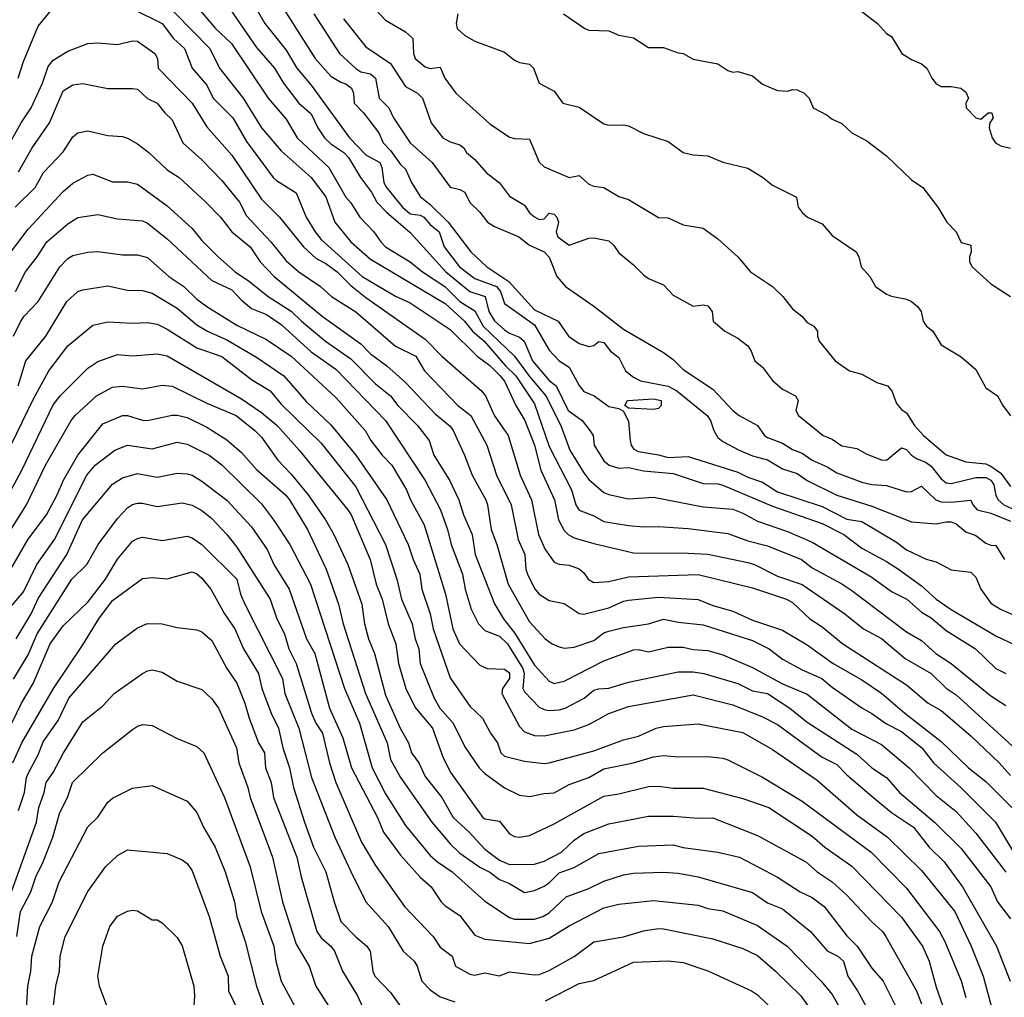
# Model space of a CAD drawing. Header units: metres. Extents: x -46681 to -43747, y -240911 to -237677.
# Tile 388 of 656: x -44059 to -43960, y -240759 to -240660. Entities that reach past the tile are written whole.
import ezdxf

# ---------------------------------------------------------------- set-up
doc = ezdxf.new("R2010")
doc.units = ezdxf.units.M
doc.layers.add('CONTOUR_INDEX', color=1, linetype='Continuous')
doc.layers.add('CONTOUR_INTER', color=3, linetype='Continuous')

msp = doc.modelspace()

# ---------------------------------------------------------------- linework, layer by layer
at = {"layer": 'CONTOUR_INDEX'}
for points, elevation in [([(-44041.847, -240658.52), (-44039.72, -240661.02), (-44038.126, -240662.52), (-44034.407, -240668.02), (-44032.595, -240670.157), (-44031.482, -240672.02), (-44028.298, -240675.02), (-44026.595, -240678.024), (-44026.095, -240678.594), (-44025.194, -240680.02), (-44023.766, -240681.52), (-44023.075, -240682.52), (-44022.588, -240683.02), (-44020.103, -240684.52), (-44018.86, -240685.52), (-44016.629, -240687.02), (-44015.095, -240688.533), (-44013.595, -240689.463), (-44012.741, -240691.02), (-44009.595, -240694.049), (-44008.095, -240696.09), (-44006.444, -240698.02), (-44004.942, -240701.02), (-44004.011, -240703.52), (-44002.595, -240705.808), (-44002.095, -240706.458), (-44000.595, -240707.763), (-44000.095, -240707.987), (-43998.095, -240708.422), (-43995.595, -240708.249), (-43990.595, -240709.211), (-43987.595, -240709.465), (-43986.595, -240709.847), (-43985.095, -240710.659), (-43982.095, -240711.709), (-43979.595, -240712.778), (-43973.595, -240716.303), (-43971.595, -240717.765), (-43970.047, -240718.52), (-43968.595, -240719.826), (-43967.595, -240720.397), (-43966.095, -240721.673), (-43963.147, -240723.52), (-43961.095, -240725.521), (-43960.095, -240726.008)], 90), ([(-44026.82, -240660.02), (-44024.595, -240662.841), (-44022.107, -240664.52), (-44020.595, -240666.855), (-44019.379, -240667.52), (-44018.872, -240668.02), (-44018, -240670.52), (-44016.826, -240672.02), (-44016.095, -240672.444), (-44015.095, -240672.735), (-44014.694, -240673.02), (-44014.424, -240673.52), (-44013.595, -240674.215), (-44012.446, -240675.52), (-44011.095, -240676.575), (-44010.095, -240677.915), (-44008.595, -240678.81), (-44008.095, -240679.585), (-44007.595, -240680), (-44007.095, -240680.255), (-44006.595, -240680.206), (-44006.095, -240679.624), (-44005.595, -240679.736), (-44005.332, -240680.02), (-44005.148, -240680.52), (-44005.399, -240681.52), (-44005.216, -240682.02), (-44004.095, -240682.838), (-44002.095, -240682.136), (-44001.595, -240682.123), (-44000.095, -240682.419), (-43999.595, -240682.869), (-43999.095, -240683.626), (-43997.595, -240684.844), (-43996.595, -240685.84), (-43996.095, -240686.212), (-43994.595, -240686.831), (-43993.595, -240687.89), (-43991.595, -240689.003), (-43990.595, -240688.871), (-43990.095, -240688.952), (-43989.685, -240689.52), (-43989.578, -240690.52), (-43988.407, -240691.52), (-43987.095, -240692.213), (-43986.095, -240693.003), (-43985.74, -240693.52), (-43985.379, -240694.52), (-43984.595, -240695.151), (-43983.595, -240696.484), (-43982.595, -240697.353), (-43981.291, -240698.02), (-43980.999, -240698.52), (-43981.247, -240699.52), (-43980.97, -240700.02), (-43978.491, -240702.02), (-43977.595, -240702.417), (-43976.595, -240703.089), (-43975.095, -240703.348), (-43974.095, -240703.908), (-43972.595, -240704.501), (-43972.095, -240704.503), (-43970.595, -240703.289), (-43970.095, -240703.444), (-43969.585, -240704.02), (-43969.095, -240704.36), (-43968.095, -240704.752), (-43967.595, -240705.11), (-43966.595, -240706.396), (-43966.095, -240706.818), (-43965.595, -240706.885), (-43963.095, -240706.269), (-43962.095, -240706.263), (-43961.595, -240706.527), (-43961.281, -240707.02), (-43961.095, -240708.088), (-43960.843, -240708.52), (-43960.286, -240709.02), (-43958.106, -240710.02)], 85), ([(-44059.909, -240679.02), (-44057.89, -240677.02), (-44057.05, -240675.52), (-44055.095, -240673.437), (-44054.095, -240671.931), (-44053.595, -240671.541), (-44052.595, -240671.332), (-44050.595, -240671.795), (-44049.095, -240671.879), (-44048.595, -240672.054), (-44047.595, -240672.623), (-44046.452, -240673.52), (-44044.595, -240675.267), (-44043.398, -240676.02), (-44040.693, -240678.52), (-44039.234, -240680.02), (-44038.095, -240681.503), (-44036.241, -240683.02), (-44035.218, -240684.52), (-44033.833, -240686.02), (-44028.99, -240690.02), (-44025.095, -240692.786), (-44024.095, -240693.792), (-44022.462, -240695.02), (-44020.595, -240696.706), (-44017.595, -240699.843), (-44016.095, -240701.106), (-44015.781, -240701.52), (-44014.618, -240704.02), (-44013.852, -240706.02), (-44012.494, -240708.52), (-44012.31, -240709.02), (-44011.934, -240711.52), (-44011.365, -240713.02), (-44010.23, -240717.02), (-44008.095, -240720.798), (-44006.512, -240722.52), (-44005.81, -240723.02), (-44005.095, -240723.339), (-44004.595, -240723.454), (-44003.595, -240723.38), (-44001.595, -240722.702), (-44000.595, -240721.933), (-44000.095, -240721.75), (-43998.595, -240721.374), (-43996.095, -240721.02), (-43994.595, -240720.531), (-43993.095, -240720.839), (-43990.595, -240721.111), (-43985.595, -240722.69), (-43983.916, -240723.52), (-43982.595, -240724.561), (-43980.595, -240725.644), (-43978.619, -240726.52), (-43977.595, -240727.412), (-43974.595, -240729.495), (-43973.595, -240730.04), (-43972.095, -240731.101), (-43970.595, -240731.858), (-43968.55, -240733.52), (-43967.362, -240735.02), (-43964.595, -240737.536), (-43961.134, -240741.02), (-43959.013, -240744.52)], 95), ([(-44060.813, -240704.02), (-44058.095, -240698.406), (-44056.514, -240695.52), (-44054.595, -240692.987), (-44052.095, -240690.914), (-44050.595, -240690.56), (-44048.095, -240690.718), (-44046.595, -240690.644), (-44045.595, -240690.814), (-44044.595, -240691.311), (-44041.595, -240693.212), (-44039.095, -240694.061), (-44036.095, -240696.392), (-44034.224, -240697.52), (-44033.095, -240698.866), (-44029.095, -240702.802), (-44025.595, -240707.201), (-44022.601, -240713.02), (-44021.44, -240716.52), (-44020.969, -240718.52), (-44019.909, -240721.02), (-44019.597, -240722.52), (-44019.237, -240723.52), (-44019.087, -240725.02), (-44017.692, -240728.52), (-44017.12, -240729.52), (-44015.78, -240731.02), (-44014.595, -240733.427), (-44013.147, -240735.52), (-44012.595, -240736.1), (-44010.595, -240737.548), (-44009.095, -240738.274), (-44008.095, -240738.426), (-44006.595, -240738.121), (-44005.595, -240738.055), (-44004.095, -240737.193), (-44002.089, -240736.52), (-44000.595, -240735.629), (-43997.595, -240735.038), (-43995.595, -240734.437), (-43994.595, -240734.286), (-43993.095, -240734.422), (-43990.095, -240734.395), (-43988.595, -240734.56), (-43988.095, -240734.725), (-43984.595, -240736.459), (-43980.595, -240738.902), (-43973.661, -240744.02), (-43970.095, -240747.665), (-43966.773, -240752.02), (-43966.226, -240753.02), (-43964.595, -240757.002), (-43964.095, -240758.679)], 100), ([(-44059.823, -240722.52), (-44058.309, -240720.02), (-44057.595, -240718.461), (-44054.714, -240714.02), (-44053.124, -240710.52), (-44050.095, -240706.941), (-44049.095, -240706.293), (-44047.595, -240705.866), (-44045.595, -240706.235), (-44043.595, -240705.834), (-44042.595, -240705.887), (-44042.095, -240706.041), (-44041.095, -240706.626), (-44038.595, -240708.544), (-44036.095, -240711.249), (-44034.535, -240713.52), (-44033.836, -240715.02), (-44032.302, -240717.52), (-44030.562, -240722.52), (-44029.727, -240724.02), (-44028.241, -240729.52), (-44026.889, -240732.52), (-44026.013, -240735.52), (-44023.415, -240740.52), (-44022.79, -240742.02), (-44021.095, -240744.33), (-44019.095, -240746.544), (-44018.009, -240747.52), (-44016.988, -240749.02), (-44016.595, -240749.452), (-44015.095, -240750.412), (-44013.595, -240752.395), (-44012.595, -240752.782), (-44008.095, -240753.247), (-44006.095, -240752.689), (-44004.095, -240751.443), (-44000.595, -240749.653), (-43999.095, -240749.268), (-43995.595, -240748.893), (-43991.095, -240749.379), (-43990.095, -240749.692), (-43988.595, -240749.949), (-43985.095, -240751.432), (-43982.102, -240753.52), (-43978.702, -240757.02), (-43977.595, -240758.361), (-43975.242, -240762.52)], 105), ([(-44061.376, -240751.02), (-44057.782, -240741.02), (-44057.534, -240739.52), (-44056.989, -240738.02), (-44056.798, -240737.02), (-44056.095, -240736.013), (-44055.095, -240734.081), (-44053.095, -240730.88), (-44051.095, -240729.292), (-44049.952, -240728.02), (-44047.095, -240726.034), (-44046.595, -240725.736), (-44046.095, -240725.657), (-44045.095, -240725.87), (-44043.595, -240726.807), (-44041.095, -240727.639), (-44040.095, -240728.56), (-44039.415, -240729.52), (-44037.623, -240733.52), (-44037.376, -240735.02), (-44036.475, -240737.52), (-44036.248, -240738.52), (-44033.989, -240744.52), (-44032.987, -240749.02), (-44031.595, -240753.29), (-44030.291, -240755.52), (-44029.605, -240757.52), (-44026.753, -240762.02)], 110)]:
    msp.add_lwpolyline(points, dxfattribs=dict(at, elevation=elevation))
at = {"layer": 'CONTOUR_INTER'}
for points, elevation in [([(-44034.095, -240657.077), (-44029.682, -240664.02), (-44028.095, -240665.804), (-44027.095, -240666.411), (-44026.595, -240666.578), (-44026.029, -240667.02), (-44025.832, -240667.52), (-44025.747, -240668.52), (-44024.802, -240669.52), (-44023.257, -240671.52), (-44022.832, -240672.52), (-44022.095, -240673.292), (-44021.095, -240674.727), (-44020.595, -240675.181), (-44019.991, -240676.52), (-44019.095, -240677.949), (-44018.095, -240678.747), (-44016.282, -240680.52), (-44013.996, -240683.52), (-44012.374, -240685.02), (-44010.173, -240686.52), (-44007.595, -240689.377), (-44005.188, -240690.52), (-44004.165, -240692.02), (-44003.095, -240692.751), (-44002.095, -240693.067), (-44001.595, -240692.95), (-44001.095, -240692.554), (-44000.595, -240692.673), (-43999.908, -240693.52), (-43999.095, -240694.178), (-43998.393, -240695.52), (-43997.595, -240696.149), (-43996.891, -240696.52), (-43994.095, -240697.053), (-43993.243, -240697.52), (-43990.192, -240700.02), (-43989.828, -240700.52), (-43989.491, -240701.52), (-43989.095, -240702.237), (-43988.595, -240702.646), (-43986.939, -240703.52), (-43985.595, -240704.095), (-43984.095, -240704.5), (-43982.595, -240705.388), (-43981.095, -240705.857), (-43980.095, -240706.584), (-43977.095, -240708.059), (-43973.595, -240709.15), (-43969.595, -240710.72), (-43967.095, -240710.925), (-43966.095, -240710.726), (-43965.595, -240710.747), (-43965.095, -240710.947), (-43964.095, -240711.747), (-43963.095, -240712.103), (-43962.095, -240712.882), (-43961.595, -240713.095), (-43961.095, -240713.124), (-43960.212, -240714.52)], 87), ([(-44059.621, -240666.02), (-44059.095, -240664.335), (-44057.595, -240660.77), (-44055.595, -240658.313)], 92), ([(-44045.595, -240657.588), (-44040.312, -240663.02), (-44039.323, -240665.02), (-44036.947, -240668.02), (-44035.089, -240671.02), (-44033.095, -240673.341), (-44030.095, -240676.024), (-44028.595, -240677.976), (-44027.694, -240680.52), (-44026.094, -240682.52), (-44024.095, -240684.248), (-44016.595, -240688.724), (-44014.632, -240690.52), (-44013.824, -240691.52), (-44012.64, -240692.52), (-44010.495, -240695.02), (-44009.452, -240696.02), (-44007.595, -240698.835), (-44006.095, -240703.146), (-44003.841, -240707.52), (-44003.422, -240709.02), (-44003.095, -240709.554), (-44001.595, -240710.118), (-44000.595, -240710.694), (-43998.095, -240711.091), (-43996.595, -240711.254), (-43995.095, -240711.217), (-43992.095, -240711.401), (-43988.095, -240711.896), (-43986.095, -240712.657), (-43984.095, -240713.157), (-43980.686, -240714.52), (-43979.595, -240715.36), (-43976.595, -240716.976), (-43975.595, -240717.667), (-43970.095, -240721.822), (-43968.595, -240722.684), (-43967.123, -240724.02), (-43965.595, -240725.008), (-43961.595, -240728.281), (-43960.095, -240729.23)], 91), ([(-44024.595, -240658.028), (-44022.595, -240660.178), (-44020.595, -240661.338), (-44019.852, -240662.02), (-44019.771, -240663.52), (-44019.595, -240664.026), (-44018.595, -240664.881), (-44018.095, -240665.039), (-44017.095, -240664.92), (-44016.632, -240666.02), (-44015.517, -240667.52), (-44012.095, -240670.604), (-44010.095, -240671.953), (-44009.595, -240672.089), (-44008.095, -240672.167), (-44007.095, -240674.482), (-44006.595, -240674.957), (-44004.095, -240676.02), (-44003.095, -240675.834), (-44002.095, -240676.69), (-44001.595, -240676.891), (-44000.595, -240677.042), (-43999.095, -240677.934), (-43998.095, -240678.258), (-43995.095, -240680.068), (-43994.095, -240680.095), (-43992.595, -240680.803), (-43990.595, -240681.133), (-43989.095, -240682.207), (-43987.086, -240684.02), (-43985.8, -240685.52), (-43983.595, -240687.016), (-43982.562, -240688.02), (-43981.595, -240689.258), (-43980.628, -240690.02), (-43980.095, -240690.657), (-43979.428, -240691.02), (-43979.057, -240691.52), (-43979.073, -240692.02), (-43978.893, -240692.52), (-43977.285, -240694.52), (-43975.825, -240695.52), (-43974.595, -240695.85), (-43973.095, -240696.676), (-43971.995, -240697.02), (-43971.584, -240697.52), (-43971.095, -240698.804), (-43970.595, -240699.403), (-43970.095, -240699.744), (-43969.274, -240701.02), (-43968.378, -240702.02), (-43966.095, -240703.987), (-43964.095, -240704.694), (-43962.095, -240704.904), (-43961.595, -240705.117), (-43960.595, -240705.842), (-43959.595, -240707.167)], 84), ([(-44048.095, -240659.02), (-44045.094, -240660.52), (-44043.958, -240662.02), (-44042.86, -240663.02), (-44042.076, -240665.02), (-44040.595, -240666.719), (-44039.963, -240668.02), (-44037.974, -240670.02), (-44036.595, -240672.394), (-44033.901, -240676.02), (-44033.595, -240676.337), (-44031.595, -240677.562), (-44030.58, -240680.02), (-44029.689, -240681.52), (-44029.095, -240682.264), (-44024.947, -240686.02), (-44021.595, -240687.981), (-44020.095, -240688.668), (-44016.095, -240691.349), (-44013.367, -240694.02), (-44012.095, -240694.988), (-44011.026, -240696.02), (-44010.595, -240696.572), (-44009.469, -240699.02), (-44008.549, -240700.52), (-44007.576, -240703.02), (-44006.945, -240705.52), (-44005.552, -240708.52), (-44005.153, -240710.52), (-44004.595, -240711.603), (-44004.202, -240712.02), (-44003.595, -240712.334), (-44001.595, -240712.932), (-43997.595, -240713.871), (-43992.095, -240713.879), (-43990.095, -240714.009), (-43986.095, -240714.82), (-43985.407, -240715.02), (-43983.095, -240716.199), (-43980.595, -240717.057), (-43976.298, -240720.02), (-43974.427, -240721.52), (-43972.595, -240722.508), (-43970.217, -240724.52), (-43967.611, -240726.02), (-43966.095, -240727.494), (-43965.095, -240728.172), (-43958.675, -240734.02)], 92), ([(-44038.292, -240659.02), (-44035.595, -240662.91), (-44033.797, -240665.02), (-44032.877, -240666.52), (-44031.33, -240668.52), (-44030.095, -240669.597), (-44029.424, -240671.02), (-44028.734, -240672.02), (-44028.095, -240672.65), (-44026.787, -240673.52), (-44026.329, -240674.02), (-44025.123, -240676.02), (-44024.002, -240677.52), (-44023.465, -240678.52), (-44022.491, -240679.52), (-44020.095, -240681.581), (-44016.511, -240685.52), (-44014.095, -240687.513), (-44012.567, -240688.02), (-44012.175, -240689.52), (-44011.595, -240690.458), (-44010.595, -240691.389), (-44010.095, -240691.728), (-44009.095, -240692.123), (-44008.62, -240692.52), (-44007.768, -240694.52), (-44006.095, -240696.487), (-44005.388, -240697.02), (-44004.173, -240699.52), (-44002.771, -240700.52), (-44002.002, -240701.52), (-44001.678, -240702.02), (-44001.579, -240703.02), (-44000.595, -240704.592), (-44000.052, -240705.02), (-43999.095, -240705.334), (-43998.095, -240705.244), (-43996.595, -240705.585), (-43993.595, -240705.855), (-43990.595, -240706.856), (-43989.095, -240706.897), (-43988.595, -240707.043), (-43983.595, -240709.169), (-43978.595, -240710.895), (-43976.414, -240712.02), (-43974.595, -240713.399), (-43972.095, -240714.731), (-43970.908, -240715.52), (-43968.595, -240717.175), (-43967.1, -240718.52), (-43965.595, -240719.586), (-43961.095, -240722.219), (-43959.095, -240723.154)], 89), ([(-44035.893, -240658.52), (-44034.759, -240660.52), (-44032.595, -240663.202), (-44031.534, -240665.02), (-44030.095, -240666.734), (-44026.219, -240672.02), (-44024.595, -240673.726), (-44023.163, -240674.52), (-44022.959, -240675.02), (-44022.748, -240676.52), (-44022.481, -240677.02), (-44020.867, -240679.02), (-44020.095, -240679.684), (-44019.095, -240679.819), (-44018.725, -240680.02), (-44018.095, -240680.765), (-44017.178, -240681.52), (-44016.691, -240683.02), (-44015.145, -240685.02), (-44013.595, -240686.201), (-44011.407, -240687.02), (-44011.002, -240687.52), (-44010.595, -240688.735), (-44007.595, -240690.865), (-44006.095, -240693.438), (-44005.095, -240694.498), (-44004.095, -240695.143), (-44003.095, -240696.978), (-44002.595, -240697.59), (-44001.576, -240698.02), (-44000.095, -240699.095), (-43999.095, -240699.32), (-43998.595, -240699.585), (-43998.095, -240700.615), (-43997.948, -240702.52), (-43997.833, -240703.02), (-43997.595, -240703.37), (-43997.095, -240703.658), (-43995.095, -240703.965), (-43994.095, -240704.254), (-43992.095, -240704.15), (-43987.095, -240705.733), (-43986.095, -240706.216), (-43984.595, -240706.724), (-43983.095, -240707.716), (-43978.595, -240709.179), (-43976.095, -240710.471), (-43974.595, -240710.708), (-43971.095, -240712.792), (-43970.095, -240713.556), (-43968.095, -240714.498), (-43967.095, -240714.756), (-43965.595, -240715.585), (-43963.595, -240715.809), (-43963.095, -240716.311), (-43962.611, -240717.52), (-43961.595, -240718.921), (-43960.621, -240719.52), (-43959.095, -240720.211)], 88), ([(-43974.595, -240659.294), (-43973.011, -240660.52), (-43972.116, -240661.52), (-43971.595, -240661.823), (-43970.568, -240663.52), (-43969.595, -240664.136), (-43968.595, -240664.586), (-43968.055, -240665.02), (-43967.541, -240666.02), (-43967.095, -240666.589), (-43966.595, -240666.863), (-43965.595, -240666.848), (-43964.601, -240667.02), (-43964.095, -240667.423), (-43963.836, -240668.02), (-43964.103, -240668.52), (-43964.081, -240669.02), (-43963.095, -240670.02), (-43962.595, -240670.143), (-43961.853, -240669.52), (-43961.484, -240669.52), (-43961.359, -240670.02), (-43961.692, -240670.52), (-43961.756, -240671.02), (-43961.449, -240672.02), (-43961.119, -240672.52), (-43960.595, -240672.849), (-43959.595, -240673.082)], 81), ([(-44029.824, -240659.52), (-44027.219, -240663.52), (-44025.595, -240665.043), (-44025.095, -240665.378), (-44024.095, -240665.567), (-44023.616, -240666.02), (-44023.24, -240668.02), (-44022.262, -240669.02), (-44021.795, -240670.02), (-44020.117, -240672.52), (-44017.908, -240674.52), (-44016.095, -240677.006), (-44015.095, -240677.248), (-44014.605, -240677.52), (-44014.095, -240678.548), (-44013.095, -240679.524), (-44012.314, -240680.52), (-44011.595, -240680.974), (-44009.174, -240682.02), (-44008.095, -240682.86), (-44006.595, -240683.534), (-44006.095, -240684.054), (-44005.337, -240686.02), (-44004.451, -240687.02), (-44001.595, -240688.986), (-43998.595, -240691.305), (-43994.595, -240693.67), (-43993.595, -240694.37), (-43992.595, -240695.387), (-43989.595, -240697.355), (-43987.595, -240699.528), (-43986.942, -240700.02), (-43985.106, -240701.02), (-43984.394, -240702.02), (-43984.095, -240702.242), (-43982.595, -240702.797), (-43981.595, -240703.457), (-43980.595, -240703.826), (-43979.595, -240704.526), (-43978.095, -240705.2), (-43977.095, -240705.803), (-43974.595, -240706.735), (-43973.595, -240706.958), (-43972.095, -240707.056), (-43970.095, -240707.722), (-43969.595, -240707.678), (-43968.595, -240707.129), (-43967.122, -240708.52), (-43966.595, -240708.718), (-43965.595, -240708.751), (-43963.595, -240708.564), (-43963.416, -240709.02), (-43962.971, -240709.52), (-43961.595, -240709.859), (-43959.595, -240710.675)], 86), ([(-44015.309, -240659.52), (-44015.468, -240660.52), (-44015.359, -240661.02), (-44014.595, -240661.703), (-44013.595, -240662.291), (-44010.595, -240663.379), (-44009.595, -240664.187), (-44009.095, -240664.425), (-44008.095, -240664.604), (-44007.686, -240665.02), (-44007.095, -240666.528), (-44005.595, -240667.32), (-44004.722, -240668.52), (-44003.095, -240668.929), (-44000.595, -240670.61), (-44000.095, -240670.757), (-43998.595, -240670.709), (-43998.095, -240670.824), (-43996.595, -240671.583), (-43994.095, -240672.407), (-43992.595, -240673.502), (-43991.595, -240673.731), (-43990.095, -240673.846), (-43988.595, -240674.486), (-43986.095, -240675.076), (-43984.595, -240675.996), (-43983.595, -240676.784), (-43981.166, -240678.02), (-43980.998, -240679.02), (-43980.595, -240679.557), (-43980.057, -240680.02), (-43978.595, -240680.701), (-43977.595, -240681.857), (-43975.17, -240683.52), (-43974.89, -240684.02), (-43974.651, -240685.02), (-43973.782, -240686.02), (-43973.216, -240687.02), (-43972.095, -240687.781), (-43971.595, -240687.994), (-43970.095, -240688.288), (-43969.574, -240688.52), (-43968.987, -240689.02), (-43968.61, -240689.52), (-43968.414, -240690.52), (-43968.071, -240691.02), (-43967.452, -240691.52), (-43966.595, -240692.907), (-43964.595, -240694.1), (-43963.095, -240695.375), (-43962.095, -240697.236), (-43960.905, -240698.02), (-43960.386, -240699.02), (-43959.595, -240700.04)], 83), ([(-44004.651, -240659.52), (-44002.522, -240661.02), (-44002.095, -240661.186), (-44000.095, -240661.235), (-43999.095, -240661.697), (-43997.595, -240661.962), (-43996.095, -240662.937), (-43994.595, -240662.907), (-43993.095, -240663.467), (-43992.595, -240663.513), (-43991.595, -240664.107), (-43989.095, -240664.574), (-43988.095, -240665.254), (-43987.595, -240665.4), (-43987.095, -240665.329), (-43985.595, -240665.774), (-43984.595, -240666.632), (-43983.095, -240667.268), (-43982.095, -240667.323), (-43981.595, -240667.145), (-43981.095, -240667.188), (-43980.406, -240667.52), (-43979.904, -240668.02), (-43979.494, -240669.02), (-43978.095, -240669.75), (-43977.595, -240670.143), (-43976.595, -240670.567), (-43975.595, -240671.529), (-43974.095, -240672.328), (-43972.095, -240673.835), (-43969.595, -240676.252), (-43968.428, -240677.02), (-43966.918, -240679.02), (-43966.036, -240680.52), (-43965.079, -240681.52), (-43964.595, -240682.572), (-43963.595, -240682.845), (-43963.557, -240683.52), (-43963.747, -240684.02), (-43963.742, -240684.52), (-43963.474, -240685.02), (-43961.595, -240686.742), (-43959.596, -240688.02)], 82), ([(-44061.278, -240674.02), (-44059.319, -240670.52), (-44058.315, -240669.02), (-44057.148, -240666.52), (-44056.595, -240664.851), (-44056.095, -240664.189), (-44054.595, -240663.305), (-44052.595, -240662.509), (-44051.595, -240662.438), (-44049.595, -240662.607), (-44048.095, -240662.248), (-44047.595, -240662.277), (-44045.843, -240663.52), (-44045.588, -240664.02), (-44045.507, -240665.02), (-44042.081, -240668.52), (-44040.595, -240670.91), (-44038.095, -240673.761), (-44035.095, -240678.211), (-44033.275, -240680.02), (-44030.872, -240683.02), (-44029.595, -240684.195), (-44028.595, -240684.704), (-44027.455, -240685.52), (-44026.095, -240686.9), (-44024.595, -240688.114), (-44018.595, -240692.332), (-44016.934, -240694.02), (-44012.914, -240697.52), (-44012.53, -240698.02), (-44011.595, -240700.035), (-44010.231, -240702.02), (-44009.039, -240706.02), (-44007.87, -240708.52), (-44007.192, -240712.02), (-44006.507, -240713.52), (-44005.595, -240714.809), (-44005.095, -240715.015), (-44004.095, -240715.098), (-44003.095, -240715.46), (-44002.595, -240715.866), (-44002.157, -240716.52), (-44001.595, -240716.864), (-44000.095, -240716.759), (-43998.095, -240716.283), (-43991.095, -240716.026), (-43985.595, -240717.383), (-43982.184, -240718.52), (-43981.595, -240718.862), (-43979.819, -240720.52), (-43978.595, -240721.311), (-43976.504, -240723.02), (-43970.095, -240727.148), (-43967.913, -240729.02), (-43966.595, -240729.758), (-43963.595, -240732.316), (-43960.764, -240735.02), (-43959.595, -240736.3)], 93), ([(-44059.595, -240675.459), (-44058.214, -240673.02), (-44056.467, -240670.52), (-44055.095, -240667.281), (-44054.095, -240666.688), (-44053.095, -240666.543), (-44050.595, -240667.04), (-44048.095, -240667.041), (-44047.595, -240667.139), (-44046.595, -240668.059), (-44045.592, -240668.52), (-44044.831, -240669.52), (-44044.095, -240670.224), (-44043.012, -240672.52), (-44041.095, -240674.255), (-44039.095, -240676.314), (-44037.318, -240678.52), (-44036.595, -240679.89), (-44034.146, -240682.52), (-44032.595, -240684.434), (-44031.345, -240685.52), (-44029.157, -240687.02), (-44028.028, -240688.02), (-44025.595, -240689.574), (-44021.595, -240693.025), (-44019.53, -240694.02), (-44018.669, -240695.52), (-44015.292, -240699.02), (-44013.986, -240700.02), (-44012.388, -240703.02), (-44011.425, -240706.02), (-44009.919, -240709.02), (-44009.21, -240712.52), (-44008.538, -240714.02), (-44008.439, -240715.52), (-44008.284, -240716.02), (-44007.595, -240717.464), (-44007.095, -240718.035), (-44006.095, -240718.65), (-44004.595, -240718.966), (-44003.095, -240719.963), (-44002.595, -240720.033), (-44000.095, -240719.402), (-43998.595, -240718.74), (-43998.095, -240718.639), (-43995.095, -240718.313), (-43991.095, -240718.547), (-43989.595, -240719.152), (-43987.595, -240719.729), (-43985.595, -240720.631), (-43982.595, -240721.649), (-43980.095, -240723.148), (-43977.469, -240725.02), (-43974.595, -240726.644), (-43972.595, -240728.01), (-43970.27, -240730.02), (-43966.595, -240732.874), (-43963.844, -240735.52), (-43962.095, -240736.914), (-43959.464, -240739.52)], 94), ([(-44061.09, -240684.52), (-44058.595, -240681.249), (-44055.095, -240677.441), (-44054.095, -240676.591), (-44052.595, -240675.797), (-44052.095, -240675.702), (-44050.095, -240676.47), (-44048.595, -240676.464), (-44047.595, -240676.703), (-44044.595, -240678.868), (-44042.095, -240681.156), (-44041.095, -240682.387), (-44039.464, -240684.02), (-44037.761, -240685.52), (-44036.288, -240686.52), (-44034.424, -240688.02), (-44032.095, -240689.493), (-44031.075, -240690.52), (-44028.64, -240692.52), (-44026.095, -240694.313), (-44023.595, -240696.813), (-44022.099, -240698.02), (-44021.337, -240699.02), (-44019.355, -240701.02), (-44018.212, -240702.52), (-44017.727, -240704.02), (-44016.132, -240706.52), (-44015.216, -240708.52), (-44014.735, -240710.02), (-44013.856, -240712.02), (-44013.561, -240714.02), (-44011.595, -240718.989), (-44010.694, -240720.52), (-44009.595, -240721.912), (-44007.595, -240725.192), (-44006.095, -240726.779), (-44005.595, -240727.014), (-44004.595, -240726.789), (-44000.595, -240724.758), (-43997.595, -240723.651), (-43997.095, -240723.596), (-43996.095, -240723.832), (-43994.095, -240723.368), (-43992.595, -240723.37), (-43991.595, -240723.612), (-43990.095, -240723.686), (-43988.595, -240724.156), (-43985.595, -240725.417), (-43982.595, -240727.06), (-43980.095, -240728.108), (-43975.595, -240731.631), (-43972.595, -240733.187), (-43969.827, -240735.52), (-43967.095, -240738.302), (-43965.095, -240739.939), (-43963.095, -240742.127), (-43960.473, -240745.52), (-43960.095, -240746.046)], 96), ([(-44059.901, -240687.52), (-44058.875, -240685.52), (-44057.703, -240684.02), (-44056.736, -240682.52), (-44054.595, -240680.712), (-44053.595, -240680.044), (-44051.595, -240679.75), (-44049.595, -240680.188), (-44047.095, -240680.388), (-44046.595, -240680.614), (-44044.595, -240682.221), (-44040.095, -240686.392), (-44038.095, -240687.333), (-44037.095, -240688.401), (-44036.095, -240689.221), (-44034.595, -240689.849), (-44033.095, -240690.848), (-44030.095, -240693.583), (-44027.595, -240695.344), (-44022.587, -240700.52), (-44018.595, -240706.579), (-44017.06, -240709.52), (-44016.34, -240711.52), (-44015.99, -240713.02), (-44014.851, -240716.02), (-44014.568, -240717.52), (-44013.948, -240719.52), (-44013.23, -240721.02), (-44012.595, -240721.703), (-44011.095, -240722.263), (-44010.309, -240723.02), (-44008.741, -240725.52), (-44008.617, -240726.02), (-44008.744, -240727.52), (-44008.595, -240727.865), (-44007.095, -240729.4), (-44006.595, -240729.666), (-44006.095, -240729.754), (-44005.095, -240729.697), (-44004.495, -240729.52), (-44002.576, -240728.52), (-44001.595, -240727.714), (-44001.095, -240727.551), (-44000.095, -240727.514), (-43998.095, -240726.907), (-43993.095, -240725.849), (-43991.595, -240725.852), (-43990.518, -240726.02), (-43987.095, -240727.027), (-43985.595, -240727.752), (-43984.095, -240728.046), (-43981.851, -240729.52), (-43980.095, -240730.93), (-43975.095, -240734.142), (-43973.59, -240735.52), (-43972.103, -240736.52), (-43970.788, -240738.02), (-43967.278, -240741.02), (-43964.595, -240743.646), (-43961.59, -240747.52), (-43960.934, -240749.02), (-43959.595, -240750.748)], 97), ([(-44060.093, -240692.02), (-44059.355, -240690.52), (-44059.028, -240690.02), (-44057.595, -240688.54), (-44055.411, -240685.02), (-44054.595, -240684.187), (-44054.095, -240683.878), (-44052.595, -240683.559), (-44051.595, -240683.5), (-44049.095, -240683.808), (-44047.595, -240683.829), (-44046.595, -240684.1), (-44044.432, -240686.02), (-44042.922, -240687.02), (-44041.595, -240688.301), (-44040.595, -240689.032), (-44037.595, -240690.91), (-44034.595, -240692.342), (-44032.095, -240694.019), (-44027.595, -240698.204), (-44024.659, -240701.52), (-44024.064, -240702.52), (-44022.918, -240704.02), (-44021.964, -240705.02), (-44020.496, -240707.52), (-44020.08, -240708.52), (-44018.716, -240711.02), (-44016.534, -240718.02), (-44015.797, -240721.52), (-44015.13, -240723.02), (-44013.095, -240725.192), (-44012.346, -240725.52), (-44010.595, -240725.582), (-44010.095, -240725.938), (-44010.088, -240726.52), (-44010.801, -240727.52), (-44010.867, -240728.02), (-44009.095, -240731.354), (-44008.595, -240731.891), (-44007.595, -240732.256), (-44006.595, -240732.29), (-44003.595, -240731.709), (-44002.095, -240731.176), (-44000.095, -240730.065), (-43998.095, -240729.342), (-43991.595, -240728.166), (-43987.595, -240729.174), (-43984.595, -240730.386), (-43983.095, -240731.162), (-43978.595, -240734.438), (-43977.095, -240735.19), (-43976.095, -240736.231), (-43973.595, -240738.382), (-43971.594, -240740.02), (-43969.385, -240741.52), (-43967.796, -240743.52), (-43966.284, -240745.02), (-43964.443, -240747.52), (-43961.03, -240753.52), (-43959.626, -240757.02)], 98), ([(-44059.627, -240697.02), (-44058.835, -240694.52), (-44056.815, -240692.02), (-44054.701, -240688.52), (-44053.595, -240687.53), (-44053.095, -240687.345), (-44050.595, -240686.957), (-44048.595, -240687.379), (-44047.095, -240687.406), (-44046.095, -240687.675), (-44043.595, -240689.208), (-44041.595, -240690.867), (-44040.533, -240691.52), (-44038.595, -240692.391), (-44035.595, -240694.145), (-44032.856, -240696.02), (-44030.595, -240698.598), (-44028.095, -240700.97), (-44025.595, -240704.011), (-44022.457, -240708.52), (-44020.315, -240713.02), (-44019.81, -240714.52), (-44019.126, -240716.02), (-44018.925, -240717.52), (-44018.095, -240719.993), (-44017.798, -240721.52), (-44016.095, -240726.45), (-44014.095, -240729.319), (-44012.805, -240730.52), (-44012.022, -240732.02), (-44011.316, -240733.02), (-44010.961, -240734.02), (-44010.595, -240734.356), (-44008.595, -240734.864), (-44006.595, -240735.083), (-44006.095, -240735.036), (-44001.595, -240733.807), (-43998.595, -240732.717), (-43997.095, -240732.332), (-43995.329, -240731.52), (-43994.595, -240731.351), (-43991.095, -240731.078), (-43986.595, -240731.961), (-43983.595, -240733.672), (-43979.095, -240736.787), (-43975.095, -240740.271), (-43972.017, -240742.52), (-43968.595, -240745.885), (-43965.226, -240750.02), (-43963.584, -240753.52), (-43962.357, -240756.52), (-43961.566, -240759.52)], 99), ([(-44061.095, -240708.949), (-44059.249, -240705.52), (-44056.095, -240698.955), (-44055.382, -240698.02), (-44052.595, -240695.261), (-44051.595, -240694.577), (-44049.595, -240693.883), (-44048.095, -240693.997), (-44045.595, -240693.815), (-44044.595, -240694.008), (-44037.095, -240698.334), (-44035.095, -240699.714), (-44033.524, -240701.02), (-44031.313, -240703.52), (-44026.386, -240709.52), (-44026.06, -240710.02), (-44024.141, -240714.52), (-44023.535, -240717.02), (-44022.943, -240718.52), (-44022.32, -240721.02), (-44021.552, -240723.02), (-44021.301, -240725.02), (-44020.545, -240727.52), (-44019.595, -240729.435), (-44017.849, -240731.52), (-44016.799, -240734.52), (-44016.023, -240736.02), (-44012.79, -240740.52), (-44012.595, -240740.656), (-44011.095, -240740.889), (-44010.095, -240742.177), (-44009.595, -240742.457), (-44009.095, -240742.53), (-44008.095, -240742.334), (-44005.595, -240741.157), (-44000.595, -240738.391), (-43999.095, -240738.159), (-43996.095, -240737.41), (-43995.095, -240737.379), (-43993.595, -240737.594), (-43990.595, -240737.584), (-43986.595, -240738.626), (-43983.979, -240739.52), (-43979.595, -240742.427), (-43978.32, -240743.52), (-43975.595, -240745.449), (-43970.595, -240750.582), (-43968.47, -240753.52), (-43967.803, -240755.02), (-43967.095, -240757.636), (-43966.264, -240760.02)], 101), ([(-44060.661, -240712.02), (-44058.764, -240709.02), (-44056.866, -240705.02), (-44054.291, -240700.52), (-44053.856, -240700.02), (-44051.734, -240698.02), (-44050.095, -240697.172), (-44049.095, -240697.069), (-44047.095, -240697.316), (-44045.095, -240696.975), (-44044.095, -240697.067), (-44040.595, -240698.772), (-44037.658, -240700.02), (-44035.767, -240701.52), (-44035.095, -240702.187), (-44033.456, -240704.52), (-44032.095, -240705.933), (-44030.375, -240708.02), (-44028.654, -240710.52), (-44027.804, -240712.02), (-44026.386, -240715.02), (-44024.983, -240719.02), (-44024.706, -240721.02), (-44024.294, -240722.52), (-44023.702, -240724.02), (-44022.595, -240728.198), (-44021.13, -240731.52), (-44020.288, -240733.02), (-44019.992, -240734.02), (-44019.247, -240735.02), (-44018.595, -240736.394), (-44016.922, -240738.52), (-44015.763, -240740.52), (-44014.158, -240742.02), (-44012.595, -240743.712), (-44011.095, -240744.844), (-44010.095, -240745.278), (-44007.595, -240745.244), (-44006.595, -240744.947), (-44004.863, -240744.02), (-44003.595, -240742.809), (-44002.595, -240742.136), (-44000.095, -240741.167), (-43996.095, -240740.412), (-43993.595, -240740.389), (-43991.095, -240740.611), (-43989.595, -240740.568), (-43985.095, -240742.35), (-43980.227, -240745.02), (-43979.095, -240746.024), (-43977.595, -240747.004), (-43976.095, -240748.361), (-43973.603, -240751.02), (-43972.509, -240752.02), (-43972.167, -240752.52), (-43969.095, -240758.02), (-43968.595, -240759.316)], 102), ([(-43998.213, -240698.52), (-43995.595, -240698.33), (-43994.822, -240698.52), (-43994.823, -240699.02), (-43995.095, -240699.296), (-43995.595, -240699.419), (-43998.095, -240699.283), (-43998.477, -240699.02), (-43998.213, -240698.52)], 88), ([(-44060.342, -240715.52), (-44058.595, -240712.475), (-44056.772, -240710.02), (-44055.681, -240708.02), (-44055.055, -240706.52), (-44053.595, -240704.026), (-44051.095, -240700.867), (-44049.095, -240700.004), (-44048.595, -240700.017), (-44047.095, -240700.486), (-44046.595, -240700.506), (-44044.095, -240699.986), (-44043.595, -240699.976), (-44042.595, -240700.224), (-44040.595, -240701.188), (-44038.595, -240702.456), (-44037.095, -240703.742), (-44035.595, -240705.447), (-44032.687, -240708.02), (-44032.268, -240708.52), (-44030.467, -240711.52), (-44028.59, -240715.52), (-44027.342, -240719.02), (-44026.876, -240721.02), (-44024.602, -240728.02), (-44022.438, -240733.02), (-44022.095, -240734.699), (-44021.095, -240736.52), (-44017.938, -240741.02), (-44016.095, -240743.188), (-44015.095, -240744.119), (-44013.095, -240745.542), (-44012.095, -240746.038), (-44011.095, -240746.773), (-44010.095, -240747.194), (-44008.595, -240748.081), (-44007.595, -240747.898), (-44006.595, -240747.452), (-44006.095, -240747.113), (-44005.095, -240746.11), (-44003.595, -240745.565), (-44001.095, -240744.153), (-43997.095, -240743.421), (-43993.595, -240743.29), (-43992.595, -240743.575), (-43989.095, -240744.021), (-43986.924, -240744.52), (-43983.095, -240746.533), (-43980.797, -240748.02), (-43979.595, -240748.608), (-43978.404, -240749.52), (-43976.095, -240752.446), (-43975.075, -240753.52), (-43973.595, -240755.714), (-43972.441, -240757.02), (-43971.204, -240759.52)], 103), ([(-44060.556, -240719.52), (-44059.095, -240717.796), (-44057.744, -240715.02), (-44055.952, -240712.52), (-44052.679, -240706.02), (-44051.85, -240705.02), (-44049.87, -240703.52), (-44048.595, -240703.021), (-44046.095, -240703.372), (-44043.595, -240702.699), (-44042.595, -240702.897), (-44040.382, -240704.02), (-44039.095, -240704.985), (-44035.095, -240708.926), (-44033.87, -240710.52), (-44032.252, -240713.02), (-44030.156, -240717.02), (-44026.721, -240727.52), (-44025.222, -240731.02), (-44023.927, -240735.52), (-44022.595, -240738.137), (-44020.595, -240741.347), (-44018.095, -240744.364), (-44017.368, -240745.02), (-44015.882, -240746.02), (-44012.595, -240748.972), (-44010.095, -240750.624), (-44009.595, -240750.786), (-44007.595, -240750.782), (-44006.742, -240750.52), (-44006.095, -240750.16), (-44004.393, -240748.52), (-44002.095, -240747.688), (-44000.595, -240746.954), (-43998.595, -240746.324), (-43997.595, -240746.145), (-43994.595, -240746.058), (-43993.095, -240746.154), (-43991.095, -240746.521), (-43985.595, -240748.098), (-43984.095, -240749.121), (-43982.595, -240749.75), (-43979.781, -240752.02), (-43978.095, -240753.979), (-43977.006, -240754.52), (-43976.447, -240755.02), (-43976.015, -240756.52), (-43975.029, -240758.02), (-43973.095, -240761.518)], 104), ([(-44060.095, -240726.588), (-44058.595, -240724.152), (-44057.714, -240722.02), (-44054.199, -240716.52), (-44052.681, -240715.02), (-44051.547, -240713.02), (-44049.595, -240710.396), (-44048.595, -240709.329), (-44048.095, -240708.99), (-44047.595, -240708.857), (-44047.095, -240708.857), (-44045.595, -240709.182), (-44043.095, -240708.808), (-44042.095, -240709.054), (-44041.095, -240709.597), (-44040.095, -240710.387), (-44038.573, -240712.02), (-44037.595, -240713.3), (-44034.224, -240718.52), (-44033.539, -240720.52), (-44032.78, -240722.02), (-44032.345, -240723.52), (-44031.599, -240725.02), (-44030.057, -240730.02), (-44029.619, -240731.02), (-44028.943, -240732.02), (-44028.235, -240735.02), (-44027.61, -240737.02), (-44025, -240743.02), (-44023.595, -240745.378), (-44020.689, -240749.52), (-44017.809, -240752.52), (-44017.095, -240753.618), (-44015.867, -240754.52), (-44015.543, -240755.52), (-44014.095, -240756.335), (-44013.595, -240756.417), (-44012.595, -240756.202), (-44011.095, -240756.507), (-44010.095, -240756.08), (-44007.595, -240756.408), (-44007.095, -240756.344), (-44006.095, -240755.947), (-44003.595, -240754.557), (-44001.595, -240753.056), (-43998.595, -240752.573), (-43996.595, -240751.946), (-43995.095, -240751.71), (-43994.595, -240751.764), (-43989.595, -240752.758), (-43986.595, -240753.747), (-43985.095, -240754.431), (-43983.277, -240756.02), (-43980.732, -240758.52), (-43979.671, -240760.02)], 106), ([(-44060.251, -240731.02), (-44059.288, -240729.02), (-44058.107, -240727.02), (-44056.379, -240723.02), (-44055.095, -240721.204), (-44052.595, -240718.831), (-44050.801, -240716.52), (-44049.595, -240714.509), (-44048.095, -240712.685), (-44047.595, -240712.4), (-44047.095, -240712.287), (-44045.095, -240712.601), (-44042.595, -240712.184), (-44042.095, -240712.354), (-44041.095, -240713.002), (-44037.583, -240716.52), (-44037.21, -240718.02), (-44036.781, -240719.02), (-44032.962, -240726.52), (-44032.734, -240728.02), (-44031.336, -240731.52), (-44030.055, -240736.52), (-44027.71, -240742.52), (-44026.095, -240745.962), (-44024.595, -240749.02), (-44022.342, -240751.52), (-44020.81, -240754.02), (-44019.7, -240755.02), (-44019.409, -240755.52), (-44018.929, -240757.02), (-44018.095, -240757.903), (-44017.095, -240758.614), (-44015.595, -240759.116)], 107), ([(-44060.147, -240735.02), (-44059.238, -240733.02), (-44056.07, -240727.52), (-44053.095, -240723.128), (-44051.497, -240720.52), (-44050.095, -240718.669), (-44047.095, -240716.45), (-44046.095, -240716.355), (-44044.595, -240716.469), (-44042.095, -240715.789), (-44041.595, -240715.981), (-44041.095, -240716.409), (-44040.214, -240717.52), (-44038.83, -240720.02), (-44037.784, -240721.52), (-44036.92, -240723.52), (-44035.386, -240726.02), (-44035.076, -240727.52), (-44034.112, -240730.02), (-44033.372, -240731.52), (-44032.958, -240733.52), (-44032.262, -240735.52), (-44031.87, -240737.52), (-44030.776, -240741.02), (-44029.86, -240743.52), (-44028.61, -240746.02), (-44027.786, -240749.02), (-44027.086, -240751.02), (-44025.595, -240752.564), (-44024.463, -240753.52), (-44024.157, -240754.02), (-44023.887, -240756.02), (-44023.658, -240756.52), (-44022.095, -240758.172), (-44021.095, -240759.58)], 108), ([(-44059.595, -240739.815), (-44058.97, -240738.02), (-44058.787, -240736.52), (-44058.584, -240736.02), (-44057.595, -240734.208), (-44057.095, -240732.917), (-44055.595, -240730.747), (-44054.51, -240728.52), (-44049.775, -240723.02), (-44047.595, -240721.424), (-44046.595, -240720.983), (-44045.095, -240721.015), (-44043.595, -240721.374), (-44041.595, -240721.616), (-44041.095, -240721.818), (-44040.095, -240722.69), (-44038.597, -240725.52), (-44037.595, -240726.992), (-44036.774, -240729.02), (-44036.351, -240730.52), (-44035.406, -240733.02), (-44034.776, -240734.02), (-44034.678, -240735.52), (-44034.126, -240737.02), (-44033.891, -240738.52), (-44031.519, -240744.52), (-44031.102, -240746.52), (-44029.522, -240752.02), (-44029.095, -240752.655), (-44028.095, -240753.513), (-44027.737, -240754.02), (-44026.939, -240756.02), (-44025.423, -240758.52), (-44024.595, -240760.342)], 109), ([(-44059.755, -240752.52), (-44059.37, -240750.02), (-44058.324, -240748.02), (-44057.835, -240746.52), (-44057.111, -240745.02), (-44056.131, -240742.52), (-44055.41, -240740.02), (-44054.659, -240738.52), (-44054.144, -240737.02), (-44051.095, -240734.012), (-44048.095, -240731.667), (-44047.595, -240731.319), (-44047.095, -240731.174), (-44046.095, -240731.271), (-44043.595, -240732.56), (-44041.595, -240733.372), (-44040.904, -240734.02), (-44038.82, -240738.52), (-44036.226, -240745.52), (-44035.127, -240750.02), (-44033.852, -240753.52), (-44033.643, -240755.02), (-44033.095, -240757.023), (-44031.483, -240760.02)], 111), ([(-44058.816, -240760.52), (-44058.636, -240757.52), (-44058.343, -240756.02), (-44058.243, -240754.52), (-44057.436, -240751.52), (-44056.159, -240749.02), (-44055.494, -240747.02), (-44052.595, -240741.49), (-44051.595, -240740.496), (-44050.595, -240739.001), (-44050.095, -240738.586), (-44048.095, -240737.563), (-44046.095, -240737.298), (-44042.595, -240738.899), (-44041.603, -240740.02), (-44040.944, -240741.52), (-44039.761, -240743.52), (-44038.759, -240746.02), (-44037.815, -240749.02), (-44037.583, -240750.52), (-44036.744, -240753.02), (-44035.611, -240757.52), (-44034.895, -240759.52)], 112), ([(-44056.049, -240759.52), (-44055.823, -240757.52), (-44055.451, -240756.02), (-44055.387, -240754.52), (-44054.877, -240752.52), (-44052.595, -240747.999), (-44050.81, -240745.52), (-44049.595, -240744.36), (-44048.595, -240743.81), (-44044.595, -240744.165), (-44043.095, -240744.806), (-44042.595, -240745.185), (-44042.095, -240745.909), (-44040.356, -240750.52), (-44039.264, -240754.52), (-44038.456, -240756.52), (-44038.402, -240758.02), (-44035.988, -240763.02)], 113), ([(-44050.666, -240759.52), (-44051.405, -240757.52), (-44051.599, -240756.52), (-44051.079, -240753.52), (-44050.385, -240751.52), (-44049.595, -240750.492), (-44048.595, -240749.963), (-44048.095, -240749.868), (-44047.595, -240749.945), (-44046.095, -240750.837), (-44045.595, -240750.864), (-44045.095, -240751.166), (-44043.595, -240752.64), (-44043.095, -240753.457), (-44041.903, -240757.52), (-44041.834, -240758.52), (-44041.971, -240760.52)], 114), ([(-44006.468, -240759.02), (-44003.095, -240757.261), (-44001.595, -240756.966), (-43997.595, -240755.111), (-43994.095, -240754.989), (-43992.595, -240755.163), (-43990.095, -240755.996), (-43985.696, -240758.02), (-43985.095, -240758.417), (-43982.595, -240760.844)], 107)]:
    msp.add_lwpolyline(points, dxfattribs=dict(at, elevation=elevation))

doc.saveas('drawing.dxf')
